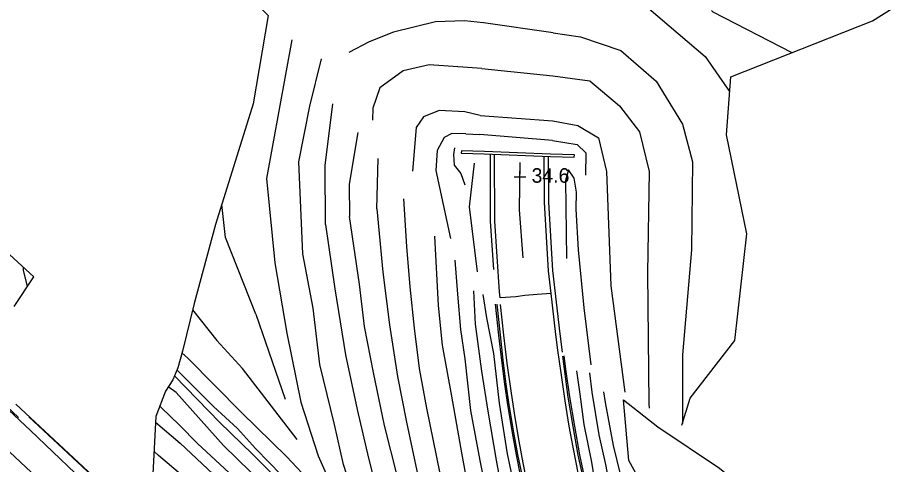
# Model space of a CAD drawing. Extents: x 2316231 to 2323598, y 363169 to 371906.
# Drawn here: x 2320024.1 to 2320327.6, y 365623.5 to 365777.2 of the extents above; entities that cross this region are included whole.
import ezdxf

# ---------------------------------------------------------------- set-up
doc = ezdxf.new("R2010")
doc.units = 0
for name, color, linetype in [('RD_DTM_BkLn1', 7, 'Continuous'), ('RD_DTM_BkLn2', 7, 'Continuous'), ('RD_DTM_Holes', 7, 'Continuous'), ('RD_DTM_Void', 7, 'Continuous'), ('RD_EX_BldgApp', 7, 'Continuous'), ('RD_EX_H2O', 7, 'Continuous'), ('RD_EX_Road', 7, 'Continuous')]:
    doc.layers.add(name, color=color, linetype=linetype)

msp = doc.modelspace()

# ---------------------------------------------------------------- linework, layer by layer
at = {"layer": 'RD_DTM_BkLn1'}
for p, q in [((2320208.273, 365771.894), (2320184.258, 365775.391)), ((2320183.728, 365759.696), (2320208.173, 365757.132)), ((2320183.175, 365743.508), (2320208.074, 365741.701)), ((2320178.256, 365737.17), (2320183.02, 365736.916)), ((2320208.039, 365734.948), (2320183.02, 365736.916)), ((2320147.558, 365711.345), (2320148.09, 365728.684)), ((2320084.241, 365676.696), (2320092.577, 365666.125)), ((2320105.943, 365675.193), (2320116.064, 365645.926)), ((2320082.558, 365660.005), (2320080.578, 365661.88)), ((2320027.898, 365639.851), (2320064.345, 365606.061))]:
    msp.add_line(p, q, dxfattribs=at)
for points in [[(2320209.53, 365800.337), (2320231.812, 365788.335), (2320260.497, 365763.824), (2320268.906, 365751.702)], [(2320262.691, 365779.601), (2320263.192, 365779.165), (2320290.268, 365765.123)], [(2320184.258, 365775.391), (2320177.759, 365776.092), (2320167.803, 365775.696), (2320153.282, 365772.118), (2320144.958, 365768.865), (2320138.011, 365765.193)], [(2320208.273, 365771.894), (2320217.586, 365770.551), (2320231.508, 365765.876), (2320243.703, 365755.337), (2320252.667, 365740.548), (2320256.134, 365727.565), (2320255.853, 365697.327), (2320252.733, 365661.192), (2320252.671, 365637.567)], [(2320118.389, 365769.528), (2320109.632, 365721.815), (2320112.534, 365692.832)], [(2320122.209, 365695.869), (2320120.757, 365727.575), (2320124.558, 365746.658), (2320128.576, 365762.986)], [(2320183.728, 365759.696), (2320165.624, 365760.901), (2320156.664, 365758.873), (2320148.626, 365752.969), (2320146.259, 365746.003), (2320146.163, 365741.856)], [(2320208.173, 365757.132), (2320220.898, 365755.464), (2320231.049, 365746.829), (2320237.874, 365737.834), (2320241.263, 365724.273), (2320240.665, 365689.418), (2320241.181, 365644.351), (2320241.258, 365642.823)], [(2320129.965, 365706.019), (2320129.892, 365726.347), (2320132.416, 365747.521)], [(2320183.175, 365743.508), (2320177.902, 365744.735), (2320169.01, 365745.236), (2320163.701, 365743.08), (2320161.114, 365739.389), (2320159.866, 365724.339)], [(2320208.074, 365741.701), (2320216.666, 365740.106), (2320223.858, 365735.857), (2320226.608, 365724.206), (2320228.023, 365684.871), (2320232.84, 365648.343)], [(2320141.029, 365737.631), (2320138.143, 365719.838), (2320138.259, 365708.711)], [(2320178.256, 365737.17), (2320173.354, 365737.361), (2320170.748, 365735.893), (2320168.294, 365731.456), (2320167.842, 365724.548), (2320172.917, 365701.145)], [(2320208.039, 365734.948), (2320216.514, 365733.538), (2320219.42, 365730.642), (2320219.36, 365722.949)], [(2320174.321, 365732.374), (2320173.962, 365730.121), (2320174.199, 365726.407), (2320176.469, 365723.602), (2320177.885, 365719.649)], [(2320181.086, 365727.161), (2320179.316, 365712.08), (2320182.151, 365689.706)], [(2320197.865, 365694.572), (2320196.711, 365711.084), (2320196.842, 365727.367)], [(2320221.287, 365657.709), (2320218.853, 365677.351), (2320216.985, 365697.287), (2320216.167, 365711.289), (2320216.227, 365717.126), (2320215.507, 365721.921), (2320213.522, 365724.841), (2320212.425, 365721.168), (2320212.847, 365694.266)], [(2320192.915, 365544.922), (2320186.931, 365561.381), (2320180.58, 365579.278), (2320175.223, 365597.308), (2320171.022, 365612.462), (2320168.153, 365626.516), (2320164.795, 365642.788), (2320162.233, 365656.432), (2320160.597, 365670.379), (2320159.049, 365684.566), (2320157.956, 365698.409), (2320156.865, 365714.895)], [(2320105.943, 365675.193), (2320095.55, 365701.49), (2320094.255, 365712.926)], [(2320147.558, 365711.345), (2320149.713, 365689.566), (2320151.98, 365671.465), (2320154.72, 365653.78), (2320157.774, 365637.991), (2320161.666, 365619.717), (2320165.494, 365603.286), (2320170.556, 365586.514), (2320174.422, 365573.846), (2320178.193, 365562.359), (2320181.714, 365552.79), (2320184.104, 365546.406), (2320186.625, 365540.52)], [(2320182.352, 365540.203), (2320175.181, 365556.306), (2320169.223, 365572.723), (2320163.817, 365588.246), (2320157.779, 365606.823), (2320154.689, 365619.213), (2320150.209, 365636.838), (2320146.437, 365655.127), (2320143.38, 365670.902), (2320141.589, 365685.492), (2320138.259, 365708.711)], [(2320129.965, 365706.019), (2320133.214, 365683.861), (2320136.78, 365661.159), (2320140.886, 365642.337), (2320144.776, 365625.592), (2320148.14, 365612.13), (2320153.356, 365595.51), (2320159.036, 365580.152), (2320164.536, 365564.686), (2320171.385, 365546.179), (2320175.634, 365535.215)], [(2320167.487, 365702.013), (2320168.711, 365678.14), (2320170.118, 365664.475), (2320173.243, 365646.964), (2320176.671, 365627.427), (2320179.887, 365609.96), (2320183.161, 365594.736), (2320186.982, 365579.726), (2320191.688, 365564.142), (2320197.679, 365546.764)], [(2320159.221, 365564.778), (2320153.734, 365577.073), (2320146.863, 365593.299), (2320140.897, 365608.917), (2320136.16, 365623.43), (2320133.052, 365637.165), (2320128.039, 365657.893), (2320125.739, 365677.188), (2320122.209, 365695.869)], [(2320112.534, 365692.832), (2320116.674, 365668.583), (2320121.449, 365644.907), (2320127.405, 365626.466), (2320134.38, 365610.783), (2320138.924, 365599.331), (2320142.551, 365588.178), (2320146.449, 365579.398), (2320148.415, 365576.052)], [(2320201.213, 365552.455), (2320196.257, 365567.023), (2320192.715, 365578.847), (2320190.237, 365590.941), (2320186.567, 365607.631), (2320183.103, 365624.89), (2320179.958, 365642.027), (2320177.935, 365659.842), (2320176.485, 365669.928), (2320175.425, 365682.015), (2320174.483, 365693.694)], [(2320027.474, 365684.769), (2320026.071, 365690.175), (2320026.074, 365691.216)], [(2320180.83, 365683.204), (2320181.357, 365671.707), (2320183.619, 365655.508), (2320185.808, 365641.767), (2320188.649, 365624.938), (2320191.745, 365608.076), (2320195.486, 365592.889), (2320199.87, 365575.521), (2320204.089, 365559.641)], [(2320208.054, 365561.491), (2320203.708, 365578.392), (2320199.534, 365594.602), (2320196.046, 365610.374), (2320192.497, 365627.079), (2320189.728, 365644.502), (2320187.777, 365661.694), (2320185.384, 365673.956), (2320184.126, 365681.89)], [(2320120.192, 365632.014), (2320101.366, 365656.447), (2320092.577, 365666.125)], [(2320082.558, 365660.005), (2320101.059, 365641.383), (2320116.624, 365626.068), (2320127.007, 365615.088), (2320132.882, 365606.884), (2320134.133, 365601.879), (2320135.055, 365596.628), (2320133.495, 365591.208), (2320130.743, 365587.953), (2320127.824, 365586.807), (2320123.619, 365587.383), (2320118.962, 365589.825), (2320115.604, 365592.633), (2320112.482, 365596.073)], [(2320071.522, 365638.069), (2320079.957, 365630.825), (2320095.149, 365616.629), (2320109.763, 365602.808), (2320115.551, 365597.685), (2320118.586, 365595.605), (2320122.404, 365594.666), (2320124.971, 365595.483), (2320127.299, 365596.891), (2320128.744, 365598.443), (2320129.7, 365600.611), (2320129.559, 365602.969), (2320127.784, 365606.617), (2320124.807, 365610.32), (2320120.414, 365614.955), (2320114.643, 365620.031), (2320110.549, 365624.17), (2320105.906, 365629.005), (2320099.688, 365635.844), (2320091.417, 365643.45), (2320086.468, 365648.287), (2320082.812, 365652.012), (2320078.848, 365655.974)], [(2320232.928, 365577.463), (2320227.938, 365595.622), (2320223.841, 365609.986), (2320221.563, 365624.28), (2320218.941, 365637.21), (2320217.467, 365647.644), (2320216.419, 365655.636)], [(2320077.986, 365653.948), (2320093.574, 365637.953), (2320104.85, 365627.022), (2320110.388, 365621.501), (2320113.958, 365617.724), (2320117.643, 365614.378), (2320121.698, 365610.707), (2320124.544, 365607.414), (2320126.14, 365604.582), (2320126.431, 365602.362), (2320125.823, 365600.837), (2320123.604, 365599.249), (2320121.77, 365598.747), (2320119.217, 365599.411), (2320113.937, 365604.294), (2320104.524, 365613.477), (2320085.986, 365630.674), (2320079.785, 365636.963), (2320073.465, 365643.062), (2320072.963, 365643.483)], [(2320236.485, 365580.76), (2320232.377, 365596.765), (2320228.703, 365610.835), (2320226.347, 365623.423), (2320224.015, 365633.653), (2320221.613, 365648.364), (2320220.841, 365654.992)], [(2320241.152, 365582.859), (2320237.13, 365599.033), (2320232.648, 365614.94), (2320229.033, 365630.015), (2320226.236, 365644.78), (2320225.703, 365648.501)], [(2320168.528, 365530.366), (2320160.268, 365539.266), (2320154.046, 365546.71), (2320146.657, 365554.056), (2320138.515, 365562.162), (2320135.164, 365564.553), (2320130.38, 365568.016), (2320127.294, 365570.684), (2320125.051, 365573.675), (2320121.225, 365578.396), (2320116.365, 365585.811), (2320111.417, 365592.483), (2320107.22, 365597.296), (2320103.772, 365600.657), (2320098.665, 365604.848), (2320093.096, 365609.204), (2320088.252, 365613.251), (2320080.792, 365619.514), (2320072.584, 365626.61), (2320071.018, 365627.931)]]:
    msp.add_lwpolyline(points, dxfattribs=at)
at = {"layer": 'RD_DTM_BkLn2'}
for points in [[(2320028.472, 365635.173), (2320009.851, 365652.563), (2320001.21, 365660.934), (2319992.635, 365668.924), (2319984.772, 365676.125), (2319975.228, 365684.968), (2319964.283, 365695.327), (2319954.979, 365703.901), (2319941.983, 365715.964), (2319933.26, 365723.957), (2319922.637, 365733.829), (2319914.337, 365741.847), (2319904.976, 365750.433), (2319893.844, 365760.611), (2319882.121, 365771.53), (2319871.457, 365781.373), (2319864.057, 365788.132)], [(2320190.048, 365678.438), (2320191.14, 365667.959), (2320192.264, 365658.296), (2320193.773, 365647.977), (2320195.02, 365639.639), (2320196.375, 365631.506), (2320197.804, 365624.083), (2320199.161, 365617.319), (2320200.447, 365610.886), (2320202.129, 365603.488), (2320204.173, 365594.72), (2320206.15, 365586.719), (2320208.059, 365579.411), (2320210.139, 365571.799), (2320213.275, 365561.609)], [(2320228.953, 365571.846), (2320225.41, 365584.345), (2320222.882, 365594.048), (2320220.768, 365602.528), (2320218.556, 365612.211), (2320216.925, 365620.026), (2320215.102, 365629.395), (2320213.774, 365636.691), (2320212.356, 365645.37), (2320210.951, 365654.957), (2320209.883, 365662.749)], [(2320143.527, 365523.591), (2320129.71, 365538.369), (2320109.81, 365558.377), (2320091.04, 365575.994), (2320066.879, 365598.427), (2320028.472, 365635.173)]]:
    msp.add_lwpolyline(points, dxfattribs=at)
at = {"layer": 'RD_DTM_Holes'}
for points in [[(2320022.966, 365865.365), (2320044.173, 365846.018), (2320056.199, 365834.27), (2320067.985, 365821.067), (2320086.88, 365801.367), (2320110.207, 365777.855), (2320105.115, 365747.46), (2320092.084, 365706.021), (2320084.765, 365678.825), (2320080.746, 365662.497), (2320079.181, 365656.758), (2320077.401, 365652.572), (2320074.954, 365648.696), (2320071.616, 365639.956), (2320070.634, 365620.194), (2320066.512, 365604.037), (2320023.529, 365644.174)], [(2320252.482, 365636.963), (2320255.398, 365646.278), (2320270.7, 365666.107), (2320274.878, 365702.82), (2320267.807, 365736.801), (2320269.285, 365756.849), (2320318.035, 365776.074), (2320345.24, 365793.238)], [(2320022.847, 365677.795), (2320029.611, 365687.99), (2320015.673, 365700.703)], [(2320371.982, 365308.603), (2320350.883, 365354.738), (2320333.44, 365391.277), (2320321.938, 365415.414), (2320310.588, 365444.112), (2320297.446, 365476.015), (2320290.56, 365498.493), (2320280.31, 365521.507), (2320269.296, 365543.948), (2320261.235, 365567.179), (2320251.934, 365591.858), (2320243.271, 365608.452), (2320234.229, 365624.826), (2320232.451, 365645.711), (2320244.171, 365636.463), (2320265.388, 365622.218), (2320279.186, 365610.965), (2320305.552, 365587.611), (2320324.169, 365564.045), (2320329.835, 365553.868), (2320331.596, 365543.716)]]:
    msp.add_lwpolyline(points, dxfattribs=at)
at = {"layer": 'RD_DTM_Void'}
for p, q in [((2320194.802, 365722.378), (2320198.802, 365722.378)), ((2320196.802, 365720.378), (2320196.802, 365724.378))]:
    msp.add_line(p, q, dxfattribs=at)
at = {"layer": 'RD_EX_BldgApp'}
msp.add_lwpolyline([(2320176.695, 365731.364), (2320176.648, 365730.501), (2320180.648, 365730.44), (2320184.565, 365730.273), (2320207.282, 365729.412), (2320215.493, 365729.144), (2320215.523, 365729.972), (2320207.3, 365730.215), (2320184.586, 365731.065), (2320180.664, 365731.232), (2320176.695, 365731.364)], dxfattribs=at)
at = {"layer": 'RD_EX_H2O'}
msp.add_lwpolyline([(2320122.783, 365602.867), (2320094.92, 365629.99), (2320078.597, 365648.2), (2320075.909, 365650.209)], dxfattribs=at)
at = {"layer": 'RD_EX_Road'}
for points in [[(2320024.409, 365639.675), (2320010.277, 365652.807), (2320000.748, 365661.884), (2319992.66, 365669.632), (2319991.202, 365670.841), (2319989.463, 365672.567), (2319988.474, 365673.399), (2319977.603, 365683.576), (2319965.214, 365695.13), (2319953.317, 365706.216), (2319940.981, 365717.623), (2319928.679, 365729.081), (2319920.875, 365736.488), (2319917.357, 365739.798), (2319915.827, 365741.367), (2319909.768, 365747.083), (2319905.207, 365751.429)], [(2320187.855, 365690.504), (2320186.73, 365707.137), (2320186.713, 365730.176)], [(2320189.965, 365680.784), (2320189.778, 365682.832), (2320188.13, 365707.184), (2320188.113, 365730.123)], [(2320207.518, 365682.325), (2320206.649, 365690.126), (2320205.275, 365713.625), (2320205.123, 365729.479)], [(2320206.524, 365729.426), (2320206.674, 365713.673), (2320208.045, 365690.245), (2320210.484, 365668.35), (2320211.368, 365662.124)], [(2320207.518, 365682.325), (2320202.706, 365681.879), (2320198.53, 365681.553), (2320195.37, 365681.155), (2320189.965, 365680.784)], [(2320209.865, 365662.746), (2320209.095, 365668.174), (2320207.518, 365682.325)], [(2320188.312, 365678.557), (2320189.471, 365667.966), (2320190.468, 365659.263), (2320191.467, 365651.059), (2320192.508, 365643.938), (2320194.134, 365634.349), (2320195.469, 365626.765), (2320196.93, 365619.784), (2320198.807, 365611.195), (2320200.882, 365601.273), (2320203.074, 365591.905), (2320205.715, 365581.547), (2320208.152, 365572.704), (2320211.634, 365560.646)], [(2320188.809, 365678.611), (2320189.968, 365668.022), (2320190.965, 365659.322), (2320191.963, 365651.125), (2320193.002, 365644.016), (2320194.627, 365634.434), (2320195.96, 365626.86), (2320197.419, 365619.889), (2320199.296, 365611.3), (2320201.37, 365601.381), (2320203.56, 365592.024), (2320206.198, 365581.675), (2320208.633, 365572.84), (2320212.114, 365560.785)], [(2320229.393, 365574.768), (2320226.414, 365585.584), (2320223.419, 365597.026), (2320221.285, 365606.02), (2320219.079, 365616.466), (2320216.88, 365626.707), (2320215.138, 365636.581), (2320213.422, 365646.623), (2320212.237, 365655.42), (2320211.554, 365660.722)], [(2320229.875, 365574.901), (2320226.897, 365585.714), (2320223.904, 365597.147), (2320221.773, 365606.129), (2320219.568, 365616.57), (2320217.371, 365626.803), (2320215.631, 365636.667), (2320213.916, 365646.699), (2320212.733, 365655.485), (2320212.05, 365660.786)], [(2320140.691, 365512.646), (2320125.605, 365528.288), (2320110.167, 365543.819), (2320091.858, 365561.506), (2320070.933, 365581.256), (2320019.625, 365629.376)]]:
    msp.add_lwpolyline(points, dxfattribs=at)

# ---------------------------------------------------------------- texts
at = {"layer": 'RD_DTM_Void'}
msp.add_text('34.6', height=5, dxfattribs=at).set_placement((2320200.802, 365720.378))

doc.saveas('drawing.dxf')
